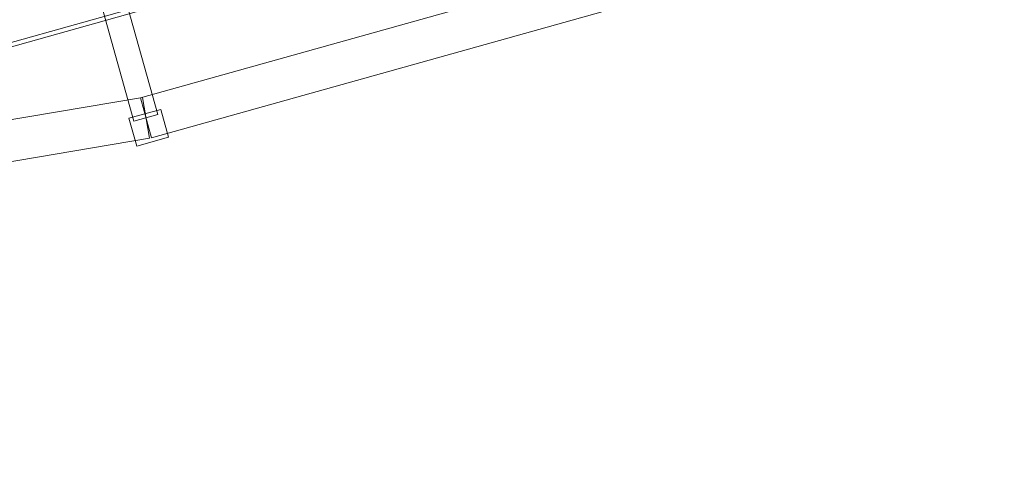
# Model space of a CAD drawing. Header units: millimetres. Extents: x -1970 to 61924, y -58230 to 6847.
# Tile 437 of 656: x 2526 to 3715, y -62 to 477. Entities that reach past the tile are written whole.
import ezdxf

# ---------------------------------------------------------------- set-up
doc = ezdxf.new("R2010")
doc.units = ezdxf.units.MM
doc.layers.add('COTAS_P', color=1, linetype='Continuous', lineweight=0)
doc.layers.add('lateral_C01', color=7, linetype='Continuous', lineweight=0)
doc.dimstyles.new('R19_100', dxfattribs={"dimtxt": 250, "dimasz": 150, "dimexe": 150, "dimexo": 80, "dimgap": 100, "dimtad": 1, "dimtih": 1, "dimtoh": 1, "dimdsep": 46, "dimcen": 0.09, "dimadec": 0, "dimazin": 0, "dimtfac": 1, "dimtdec": 4, "dimtofl": 0, "dimtmove": 0, "dimatfit": 3, "dimfxl": 1, "dimtolj": 1, "dimtzin": 0, "dimarcsym": 0})

# ---------------------------------------------------------------- blocks, each defined once
blk = doc.blocks.new('DIM_R26_1')
at = {"layer": 'COTAS_P'}
for p, q in [((807.3, 1106.7), (9950.7, 3666.7)), ((9950.7, 3666.7), (9794.1, 3669.6)), ((9950.7, 3666.7), (9818.4, 3582.9)), ((10193.4, 2800), (9950.7, 3666.7)), ((807.3, 1106.7), (939.7, 1190.4)), ((1050, 240), (807.3, 1106.7)), ((807.3, 1106.7), (963.9, 1103.8))]:
    blk.add_line(p, q, dxfattribs=at)
blk.add_text('9495 P', height=250, rotation=15.6414, dxfattribs=at).set_placement((5352.1, 2483))
blk = doc.blocks.new('DIM_R26_28')
at = {"layer": 'COTAS_P'}
for p, q in [((-850, 0), (-850, -2500)), ((61924.1, 0), (61924.1, -2500)), ((-850, -2500), (-700, -2455)), ((61924.1, -2500), (61774.1, -2455)), ((-850, -2500), (61924.1, -2500)), ((-850, -2500), (-700, -2545)), ((61924.1, -2500), (61774.1, -2545))]:
    blk.add_line(p, q, dxfattribs=at)
blk.add_text('62774.13 P', height=250, dxfattribs=at).set_placement((30537.1, -2400))

msp = doc.modelspace()

# ---------------------------------------------------------------- linework, layer by layer
at = {"layer": 'lateral_C01'}
for p, q in [((1103.221, 51.156), (10242.208, 2626.749)), ((1104.577, 46.344), (10243.564, 2621.936)), ((2671.634, 382.495), (3827.195, 706.033)), ((2685.114, 334.346), (3840.676, 657.885)), ((2663.929, 354.376), (2585.741, 633.637)), ((2614.63, 641.725), (2692.818, 362.465)), ((1484.651, 180.862), (2674.184, 383.067)), ((2671.634, 382.495), (2685.114, 334.346)), ((2674.184, 383.067), (2682.563, 333.774)), ((2657.766, 357.843), (2696.285, 368.627)), ((2705.722, 334.924), (2696.285, 368.627)), ((2657.766, 357.843), (2667.203, 324.139)), ((2692.818, 362.465), (2663.929, 354.376)), ((1493.03, 131.569), (2682.563, 333.774)), ((2667.203, 324.139), (2705.722, 334.924))]:
    msp.add_line(p, q, dxfattribs=at)

# ---------------------------------------------------------------- dimensions: what is measured, and where the dimension line sits
at = {"layer": 'COTAS_P'}
for p1, p2, distance, picture, middle in [((1050, 240), (10193.381, 2800), 900, 'DIM_R26_1', (5379.037, 2386.671)), ((-850, 0), (61924.134, 0), -2500, 'DIM_R26_28', (30537.067, -2500))]:
    dim = msp.add_aligned_dim(p1=p1, p2=p2, distance=distance, text='<> P', dimstyle='R19_100', dxfattribs=at)
    dim.commit()
    dim.dimension.update_dxf_attribs({"geometry": picture, "text_midpoint": middle})

doc.saveas('drawing.dxf')
